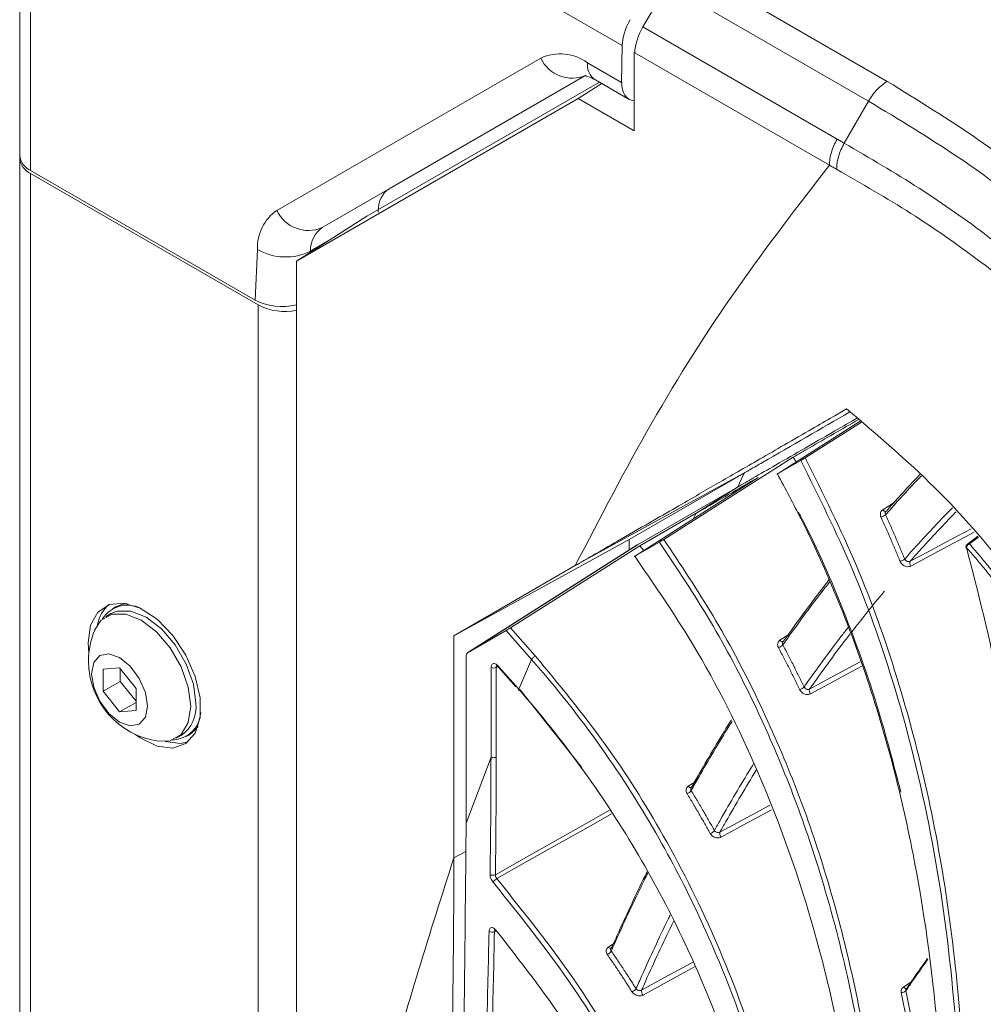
# Model space of a CAD drawing. Header units: millimetres. Extents: x 0 to 1118, y 0 to 864.
# Tile 260 of 313: x 772 to 784, y 637 to 650. Entities that reach past the tile are written whole.
import ezdxf

# ---------------------------------------------------------------- set-up
doc = ezdxf.new("R2010")
doc.units = ezdxf.units.MM

msp = doc.modelspace()

# ---------------------------------------------------------------- linework, layer by layer
at = {"color": 9, "linetype": 'Continuous', "lineweight": 0}
for p, q in [((779.544, 649.788), (775.045, 652.385)), ((780.4, 650.856), (783.079, 649.31)), ((782.827, 649.047), (780.148, 650.594)), ((771.655, 650.428), (771.655, 648.121)), ((779.819, 650.037), (782.41, 648.541)), ((774.938, 647.589), (778.457, 649.622)), ((782.307, 648.193), (779.711, 649.691)), ((779.082, 649.56), (779.536, 649.298)), ((779.061, 649.393), (775.542, 647.36)), ((782.504, 648.486), (782.827, 649.047)), ((771.655, 648.08), (771.655, 601.742)), ((775.542, 647.36), (776.437, 647.877)), ((775.682, 647.219), (775.387, 647.049)), ((774.649, 646.393), (774.681, 647.07)), ((775.387, 647.049), (775.386, 647.031)), ((774.691, 599.989), (774.691, 646.328)), ((778.918, 642.852), (781.244, 644.13)), ((781.171, 644.087), (781.075, 643.883)), ((780.562, 643.569), (781.08, 643.898)), ((783.018, 643.597), (783.17, 643.695)), ((780.529, 643.55), (780.496, 643.479)), ((784.296, 643.23), (784.177, 643.141)), ((779.746, 643.128), (777.488, 641.693)), ((778.336, 641.601), (777.997, 641.987)), ((778.056, 642.023), (778.385, 641.648)), ((781.647, 641.857), (781.753, 641.926)), ((778.336, 641.601), (778.164, 641.203)), ((777.886, 641.504), (777.864, 641.493)), ((777.896, 641.508), (778.164, 641.203)), ((777.794, 640.298), (777.462, 639.415)), ((780.425, 639.909), (780.537, 639.982)), ((777.298, 638.952), (777.457, 639.04)), ((777.857, 637.978), (777.84, 637.97)), ((779.359, 637.762), (779.446, 637.819)), ((783.294, 637.231), (783.394, 637.296))]:
    msp.add_line(p, q, dxfattribs=at)
at = {"color": 7, "linetype": 'Continuous', "lineweight": 15}
for p, q in [((771.509, 648.325), (771.509, 650.632)), ((780.148, 650.594), (779.819, 650.037)), ((779.536, 649.298), (779.544, 649.788)), ((779.702, 649.696), (779.711, 649.702)), ((779.702, 649.696), (779.702, 648.652)), ((779.711, 649.691), (779.702, 649.696)), ((779.046, 649.384), (776.437, 647.877)), ((779.186, 649.331), (779.636, 649.071)), ((776.14, 647.511), (779.239, 649.3)), ((778.958, 649.082), (779.271, 649.281)), ((778.958, 649.082), (775.202, 646.913)), ((779.702, 648.652), (778.958, 649.082)), ((771.509, 648.325), (771.509, 648.285)), ((771.509, 601.946), (771.509, 648.285)), ((774.649, 646.393), (771.655, 648.121)), ((774.691, 646.328), (771.655, 648.08)), ((775.202, 646.913), (776.14, 647.511)), ((775.202, 646.913), (775.202, 629.352)), ((781.623, 644.082), (782.718, 644.78)), ((782.733, 644.766), (781.983, 644.29)), ((781.613, 644.074), (781.924, 644.254)), ((781.865, 644.236), (781.824, 644.297)), ((779.636, 643.201), (781.171, 644.087)), ((779.719, 642.983), (781.359, 644.029)), ((779.746, 643.128), (781.08, 643.898)), ((779.778, 643.116), (780.529, 643.55)), ((783.06, 643.574), (783.067, 643.58)), ((777.298, 641.917), (779.636, 643.201)), ((779.636, 643.058), (779.636, 643.201)), ((779.711, 642.977), (780.039, 643.166)), ((784.285, 643.243), (784.148, 643.14)), ((779.744, 643.127), (777.486, 641.692)), ((779.778, 643.116), (778.056, 642.023)), ((779.831, 643.055), (779.778, 643.116)), ((778.918, 642.852), (777.298, 641.917)), ((772.787, 642.3), (772.745, 642.275)), ((772.725, 642.211), (772.658, 642.172)), ((777.488, 641.693), (777.997, 641.987)), ((777.298, 641.917), (777.298, 638.952)), ((772.422, 641.82), (772.431, 641.678)), ((777.462, 639.415), (777.462, 641.636)), ((772.841, 641.489), (772.62, 641.469)), ((772.62, 641.469), (772.62, 641.175)), ((773.062, 641.214), (772.841, 641.489)), ((772.849, 641.478), (772.849, 641.307)), ((777.894, 641.496), (778.123, 641.234)), ((772.849, 641.307), (772.62, 641.175)), ((772.849, 641.307), (773.062, 641.044)), ((772.62, 641.175), (772.841, 640.9)), ((773.062, 640.92), (773.062, 641.214)), ((779.005, 640.161), (778.182, 641.195)), ((773.062, 641.027), (772.841, 640.9)), ((772.841, 640.9), (773.062, 640.92)), ((773.596, 640.548), (773.663, 640.587)), ((773.728, 640.571), (773.771, 640.596)), ((783.338, 637.214), (783.337, 637.214))]:
    msp.add_line(p, q, dxfattribs=at)
at = {"color": 7, "linetype": 'Continuous', "lineweight": 15, "flags": 128}
for points in [[(781.824, 644.297), (780.91, 643.717), (780.097, 643.202)], [(773.054, 640.598), (773.117, 640.554), (773.34, 640.444), (773.549, 640.418), (773.724, 640.478), (773.85, 640.619), (773.916, 640.828), (773.916, 641.087), (773.85, 641.372), (773.724, 641.659), (773.549, 641.921), (773.34, 642.136), (773.117, 642.284), (772.898, 642.352), (772.705, 642.335), (772.552, 642.233), (772.455, 642.057), (772.422, 641.82), (772.422, 641.82)], [(772.725, 642.211), (772.805, 642.243), (772.989, 642.245), (773.194, 642.164), (773.399, 642.008), (773.584, 641.793), (773.73, 641.539), (773.825, 641.271), (773.857, 641.016)], [(772.787, 642.3), (772.87, 642.334), (772.944, 642.345)], [(772.508, 641.992), (772.591, 642.119), (772.737, 642.204), (772.922, 642.206), (773.127, 642.125), (773.332, 641.97), (773.517, 641.754), (773.663, 641.5), (773.757, 641.232), (773.79, 640.977)], [(773.214, 640.979), (773.185, 640.831), (773.104, 640.738), (772.983, 640.714), (772.841, 640.764), (772.698, 640.879), (772.577, 641.042), (772.496, 641.229), (772.467, 641.41), (772.496, 641.559), (772.577, 641.652), (772.698, 641.675), (772.841, 641.626), (772.983, 641.51), (773.104, 641.347), (773.185, 641.16), (773.214, 640.979)], [(773.79, 640.977), (773.757, 640.759), (773.663, 640.6), (773.517, 640.516), (773.365, 640.508)], [(773.888, 640.708), (773.842, 640.651), (773.771, 640.596)], [(773.448, 640.505), (773.655, 640.479), (773.755, 640.501)]]:
    msp.add_lwpolyline(points, dxfattribs=at)
at = {"color": 9, "linetype": 'Continuous', "lineweight": 0, "flags": 128}
for points in [[(783.063, 643.577), (783.062, 643.576), (783.057, 643.575), (783.051, 643.575), (783.045, 643.576), (783.038, 643.579), (783.031, 643.584), (783.024, 643.59), (783.018, 643.597)], [(783.383, 642.909), (783.622, 643.036), (783.86, 643.164), (784.196, 643.343)], [(784.237, 643.297), (784.124, 643.236), (783.885, 643.109), (783.646, 642.981), (783.393, 642.846)], [(781.691, 641.84), (781.686, 641.838), (781.681, 641.837), (781.674, 641.838), (781.667, 641.841), (781.661, 641.845), (781.654, 641.85), (781.647, 641.857)], [(782.042, 641.205), (782.285, 641.336), (782.528, 641.467), (782.719, 641.569)], [(777.794, 640.298), (777.794, 640.597), (777.794, 640.896), (777.794, 641.195), (777.794, 641.494)], [(777.864, 641.493), (777.864, 641.411), (777.864, 641.085), (777.864, 640.691), (777.864, 640.298)], [(777.894, 641.496), (777.893, 641.497), (777.893, 641.5), (777.894, 641.504), (777.896, 641.508)], [(782.74, 641.51), (782.54, 641.402), (782.296, 641.271), (782.055, 641.141)], [(780.466, 639.894), (780.464, 639.893), (780.458, 639.891), (780.452, 639.892), (780.445, 639.894), (780.439, 639.897), (780.432, 639.902), (780.425, 639.909)], [(780.846, 639.295), (781.087, 639.425), (781.327, 639.556), (781.511, 639.656)], [(781.534, 639.595), (781.36, 639.5), (781.12, 639.37), (780.863, 639.23)], [(777.853, 638.729), (778.3, 638.982), (778.747, 639.235), (779.195, 639.487), (779.373, 639.588)], [(779.403, 639.542), (779.129, 639.387), (778.596, 639.086), (778.234, 638.881), (777.871, 638.677)], [(779.803, 637.189), (780.109, 637.356), (780.414, 637.523), (780.484, 637.562)], [(780.51, 637.5), (780.41, 637.446), (779.935, 637.185), (779.823, 637.124)], [(783.337, 637.214), (783.333, 637.212), (783.327, 637.211), (783.321, 637.212), (783.314, 637.215), (783.307, 637.219), (783.3, 637.224), (783.294, 637.231)]]:
    msp.add_lwpolyline(points, dxfattribs=at)
at = {"color": 9, "linetype": 'Continuous', "lineweight": 0}
for centre, radius, start, end in [((778.716, 649.049), 0.629, 54.3818, 114.314), ((778.876, 649.815), 0.461, 204.8163, 293.6431), ((779.32, 649.529), 0.24, 172.7442, 235.9436), ((775.283, 647.095), 0.603, 124.8933, 182.3489), ((775.357, 647.783), 0.461, 204.8163, 293.6431), ((775.749, 647.064), 0.362, 124.8933, 182.3489), ((775.053, 647.704), 0.736, 239.5768, 297.0045), ((782.964, 643.627), 0.133, 283.6857, 313.3952), ((784.196, 643.08), 0.0637, 107.848, 166.0859), ((784.163, 643.117), 0.0273, 59.2282, 121.6985), ((783.227, 643.03), 0.123, 280.8496, 313.0347), ((783.436, 642.885), 0.0579, 155.4709, 222.0403), ((781.596, 641.872), 0.118, 285.6209, 319.2545), ((777.83, 641.562), 0.0772, 242.6994, 296.146), ((781.886, 641.305), 0.11, 282.7648, 318.8958), ((782.101, 641.184), 0.0623, 160.0749, 223.0903), ((780.376, 639.912), 0.107, 287.4668, 324.9409), ((780.691, 639.376), 0.0999, 284.6085, 324.5879), ((780.911, 639.277), 0.0666, 164.2708, 224.2852), ((777.819, 638.799), 0.0777, 240.8871, 295.3544), ((777.925, 638.572), 0.117, 117.3084, 151.4127), ((777.807, 638.041), 0.0779, 240.0749, 295.0554), ((779.387, 637.783), 0.0344, 216.2664, 289.6049), ((779.313, 637.758), 0.0974, 289.2103, 330.421), ((779.649, 637.255), 0.0919, 286.3681, 330.0771), ((779.872, 637.174), 0.0705, 168.1012, 225.6278), ((783.27, 637.236), 0.0791, 266.7795, 317.0798)]:
    msp.add_arc(centre, radius, start, end, dxfattribs=at)
at = {"color": 7, "linetype": 'Continuous', "lineweight": 15}
for centre, radius, start, end in [((771.759, 648.35), 0.251, 185.6948, 245.6253), ((771.759, 648.31), 0.251, 185.6948, 245.6253), ((775.045, 647.014), 0.772, 242.6952, 281.7538), ((784.178, 643.1), 0.05, 126.7205, 196.1038), ((784.14, 643.087), 0.00958, 124.2009, 185.8446), ((773.019, 641.975), 0.481, 132.0218, 169.2159), ((772.945, 641.934), 0.39, 63.2239, 147.9776), ((773.508, 641.58), 1.081, 157.6017, 180), ((773.508, 641.58), 1.081, 180, 262.3929), ((773.405, 640.962), 0.455, 304.5077, 6.8045), ((773.533, 640.915), 0.39, 272.0186, 356.7691), ((777.87, 637.983), 0.0131, 145.3722, 212.153)]:
    msp.add_arc(centre, radius, start, end, dxfattribs=at)
for centre, major_axis, ratio, start_param, end_param in [((779.897, 649.992), (0.256, 0.429), 0.56722, 1.579144, 2.364542), ((780.065, 649.895), (0.256, 0.429), 0.56722, 1.579144, 2.364542), ((779.89, 649.502), (0.256, 0.429), 0.56722, 2.364542, 3.393858), ((776.818, 647.231), (-0.385, 0.644), 0.56722, 6.274838, 7.007876), ((775.003, 646.597), (0.5, -0.001), 0.577287, 3.928362, 5.123002), ((777.55, 641.585), (-0.062, 0.108), 0.57706, 0.00026, 0.785558)]:
    msp.add_ellipse(centre, major_axis=major_axis, ratio=ratio, start_param=start_param, end_param=end_param, dxfattribs=at)
for points, knots in [([(779.046, 649.385), (779.044, 649.385), (779.04, 649.384), (779.092, 649.379), (779.158, 649.345), (779.186, 649.331)], [0, 0, 0, 0, 0.230433, 0.666757, 1, 1, 1, 1]), ([(782.537, 644.942), (782.476, 644.907), (782.323, 644.819), (782.047, 644.659), (781.721, 644.471), (781.39, 644.279), (781.094, 644.109), (780.826, 643.954), (780.552, 643.796), (780.248, 643.62), (779.886, 643.411), (779.514, 643.196), (779.183, 643.005), (778.994, 642.896), (778.918, 642.852)], [0, 0, 0, 0, 0.05178, 0.13012, 0.235022, 0.327841, 0.409333, 0.482863, 0.551904, 0.637278, 0.733652, 0.849142, 0.939521, 1, 1, 1, 1]), ([(781.244, 644.13), (781.301, 644.162), (781.754, 644.424), (782.195, 644.679), (782.581, 644.902)], [0, 0, 0, 0, 0.125653, 1, 1, 1, 1]), ([(786.182, 640.429), (786.077, 640.629), (785.868, 641.03), (785.513, 641.624), (785.124, 642.211), (784.555, 642.975), (783.75, 643.909), (782.943, 644.596), (782.537, 644.942)], [0, 0, 0, 0, 0.1254742, 0.2510707, 0.3765522, 0.5022205, 0.7498908, 1, 1, 1, 1]), ([(781.08, 643.898), (781.149, 643.938), (781.32, 644.036), (781.621, 644.211), (781.973, 644.414), (782.327, 644.618), (782.557, 644.751), (782.667, 644.815), (782.674, 644.819)], [0, 0, 0, 0, 0.1279089, 0.315067, 0.561462, 0.7887274, 0.9859778, 1, 1, 1, 1]), ([(781.824, 644.297), (781.896, 644.339), (782.19, 644.509), (782.478, 644.675), (782.695, 644.8)], [0, 0, 0, 0, 0.244206, 1, 1, 1, 1]), ([(781.924, 644.254), (781.927, 644.256), (781.933, 644.259), (781.946, 644.267), (781.96, 644.275), (781.973, 644.283), (781.98, 644.288), (781.983, 644.29)], [0, 0, 0, 0, 0.214122, 0.428453, 0.638229, 0.846033, 1, 1, 1, 1]), ([(781.244, 644.13), (781.238, 644.126), (781.226, 644.119), (781.208, 644.108), (781.189, 644.098), (781.177, 644.091), (781.171, 644.087)], [0, 0, 0, 0, 0.25, 0.5, 0.75, 1, 1, 1, 1]), ([(781.623, 644.082), (781.619, 644.08), (781.612, 644.075), (781.606, 644.071), (781.605, 644.07), (781.609, 644.072), (781.612, 644.074), (781.613, 644.074)], [0, 0, 0, 0, 0.225438, 0.450682, 0.680485, 0.911688, 1, 1, 1, 1]), ([(781.613, 644.074), (781.72, 643.875), (782.034, 643.29), (782.475, 642.297), (782.909, 641.087), (783.25, 639.856), (783.586, 638.233), (783.82, 636.236), (783.876, 633.876), (783.759, 631.535), (783.512, 629.299), (783.184, 627.178), (782.681, 624.489), (782.233, 622.499), (781.935, 621.171)], [0, 0, 0, 0, 0.026285, 0.076874, 0.127475, 0.179423, 0.231382, 0.331119, 0.430929, 0.533163, 0.635425, 0.726475, 0.817533, 1, 1, 1, 1]), ([(783.067, 643.58), (783.093, 643.61), (783.223, 643.755), (783.372, 643.918), (783.496, 644.048), (783.515, 644.067)], [0, 0, 0, 0, 0.18029, 0.877177, 1, 1, 1, 1]), ([(780.562, 643.569), (780.696, 643.646), (780.964, 643.801), (781.227, 643.953), (781.359, 644.029)], [0, 0, 0, 0, 0.499984, 1, 1, 1, 1]), ([(780.529, 643.55), (780.532, 643.551), (780.537, 643.555), (780.546, 643.559), (780.554, 643.564), (780.56, 643.567), (780.562, 643.569)], [0, 0, 0, 0, 0.25, 0.5, 0.75, 1, 1, 1, 1]), ([(783.259, 639.832), (783.156, 640.228), (782.946, 641.036), (782.506, 642.251), (782.142, 643.099), (781.913, 643.531), (781.895, 643.566)], [0, 0, 0, 0, 0.314232, 0.641621, 0.971512, 1, 1, 1, 1]), ([(780.039, 643.166), (780.042, 643.168), (780.048, 643.171), (780.062, 643.18), (780.077, 643.189), (780.089, 643.196), (780.095, 643.2), (780.097, 643.202)], [0, 0, 0, 0, 0.224588, 0.449443, 0.667527, 0.878095, 1, 1, 1, 1]), ([(784.134, 643.095), (784.291, 642.487), (784.603, 641.268), (784.851, 639.439), (784.96, 637.815), (784.983, 635.873), (784.871, 633.627), (784.549, 630.921), (784.19, 628.788), (783.949, 627.555), (783.879, 627.201)], [0, 0, 0, 0, 0.111021, 0.222361, 0.333573, 0.409943, 0.583143, 0.7566, 0.930008, 1, 1, 1, 1]), ([(779.719, 642.983), (779.716, 642.981), (779.709, 642.977), (779.704, 642.973), (779.703, 642.972), (779.706, 642.974), (779.71, 642.976), (779.711, 642.977)], [0, 0, 0, 0, 0.214861, 0.429489, 0.650075, 0.878039, 1, 1, 1, 1]), ([(779.711, 642.977), (779.954, 642.624), (780.569, 641.731), (781.345, 640.204), (781.944, 638.597), (782.337, 637.131), (782.591, 635.824), (782.79, 634.282), (782.891, 632.514), (782.858, 630.307), (782.673, 628.111), (782.372, 625.927), (781.916, 623.31), (781.486, 621.378), (781.2, 620.088)], [0, 0, 0, 0, 0.048196, 0.121993, 0.197159, 0.251538, 0.306202, 0.361555, 0.446377, 0.531594, 0.646749, 0.734902, 0.82315, 1, 1, 1, 1]), ([(782.307, 642.631), (782.289, 642.608), (782.191, 642.485), (782.018, 642.255), (781.83, 641.998), (781.72, 641.843), (781.685, 641.795)], [0, 0, 0, 0, 0.085831, 0.45765, 0.829524, 1, 1, 1, 1]), ([(781.695, 641.844), (781.73, 641.893), (781.84, 642.048), (782.028, 642.305), (782.196, 642.527), (782.289, 642.644), (782.301, 642.66)], [0, 0, 0, 0, 0.174975, 0.556742, 0.938566, 1, 1, 1, 1]), ([(777.997, 641.987), (778, 641.989), (778.007, 641.993), (778.022, 642.002), (778.037, 642.011), (778.049, 642.019), (778.055, 642.022), (778.056, 642.023)], [0, 0, 0, 0, 0.234574, 0.469435, 0.696002, 0.909801, 1, 1, 1, 1]), ([(781.695, 641.844), (781.691, 641.842), (781.688, 641.839), (781.686, 641.835), (781.686, 641.835)], [0, 0, 0, 0, 0.955953, 1, 1, 1, 1]), ([(777.868, 641.515), (777.869, 641.515), (777.87, 641.515), (777.879, 641.51), (777.887, 641.503), (777.892, 641.497), (777.894, 641.496)], [0, 0, 0, 0, 0.2924478, 0.5871129, 0.8825338, 1, 1, 1, 1]), ([(778.164, 641.203), (778.164, 641.203), (778.459, 640.867), (779.016, 640.168), (779.745, 639.057), (780.366, 637.89), (780.925, 636.57), (781.388, 635.111), (781.733, 633.518), (781.944, 631.917), (782.009, 630.826), (782.027, 630.168), (782.038, 629.638), (782.028, 628.33), (781.893, 626.34), (781.576, 623.904), (781.127, 621.413), (780.75, 619.719), (780.562, 618.872)], [0, 0, 0, 0, 0.000001, 0.049817, 0.10021, 0.152244, 0.204749, 0.272308, 0.340452, 0.409946, 0.479744, 0.483069, 0.496371, 0.549585, 0.656046, 0.76282, 0.881353, 1, 1, 1, 1]), ([(781.009, 640.774), (780.997, 640.754), (780.913, 640.622), (780.764, 640.374), (780.596, 640.086), (780.497, 639.91), (780.463, 639.851)], [0, 0, 0, 0, 0.068481, 0.440299, 0.81217, 1, 1, 1, 1]), ([(780.472, 639.9), (780.505, 639.959), (780.604, 640.135), (780.773, 640.423), (780.916, 640.661), (780.993, 640.783), (781, 640.793)], [0, 0, 0, 0, 0.1940793, 0.5789007, 0.9637777, 1, 1, 1, 1]), ([(782.478, 616.791), (782.589, 617.514), (782.81, 618.96), (783.413, 621.794), (784.193, 625.106), (785.055, 628.941), (785.625, 632.025), (785.968, 634.542), (786.148, 636.471), (786.244, 638.43), (786.203, 639.763), (786.182, 640.429)], [0, 0, 0, 0, 0.09138, 0.182789, 0.366063, 0.523323, 0.680743, 0.760181, 0.839609, 0.919816, 1, 1, 1, 1]), ([(780.472, 639.9), (780.468, 639.898), (780.464, 639.894), (780.462, 639.89), (780.461, 639.889)], [0, 0, 0, 0, 0.833541, 1, 1, 1, 1]), ([(786.523, 639.711), (786.522, 639.087), (786.519, 637.837), (786.387, 635.987), (786.184, 634.154), (785.813, 631.643), (785.202, 628.489), (784.34, 624.703), (783.62, 621.548), (783.11, 618.995), (782.924, 617.691), (782.83, 617.04)], [0, 0, 0, 0, 0.0788022, 0.1576204, 0.2371352, 0.3166576, 0.4873901, 0.6583375, 0.8290399, 0.9145307, 1, 1, 1, 1]), ([(777.424, 606.83), (777.401, 607.729), (777.33, 610.562), (777.152, 615.322), (777.074, 621.227), (777.139, 626.586), (777.289, 631.328), (777.425, 635.4), (777.45, 638.077), (777.462, 639.415)], [0, 0, 0, 0, 0.084085, 0.264941, 0.448596, 0.63225, 0.754842, 0.877434, 1, 1, 1, 1]), ([(777.298, 638.952), (777.298, 638.823), (777.298, 638.564), (777.296, 638.175), (777.293, 637.786), (777.289, 637.397), (777.285, 637.097), (777.282, 636.853), (777.278, 636.612), (777.272, 636.232), (777.262, 635.698), (777.252, 635.227), (777.244, 634.885), (777.24, 634.719), (777.236, 634.556), (777.231, 634.378), (777.223, 634.034), (777.21, 633.545), (777.193, 632.937), (777.178, 632.379), (777.162, 631.842), (777.147, 631.304), (777.132, 630.799), (777.118, 630.305), (777.102, 629.702), (777.084, 629.068), (777.068, 628.414), (777.053, 627.828), (777.038, 627.161), (777.023, 626.481), (777.01, 625.781), (776.999, 625.088), (776.989, 624.405), (776.983, 623.858), (776.979, 623.407), (776.975, 622.971), (776.973, 622.52), (776.971, 622.119), (776.971, 621.832), (776.971, 621.623), (776.971, 621.468), (776.971, 621.313), (776.971, 621.083), (776.972, 620.739), (776.973, 620.341), (776.976, 619.951), (776.978, 619.61), (776.983, 619.043), (776.991, 618.408), (777, 617.79), (777.005, 617.478), (777.008, 617.322), (777.009, 617.243), (777.01, 617.204), (777.01, 617.185), (777.011, 617.175), (777.011, 617.17), (777.011, 617.168), (777.011, 617.167), (777.011, 617.166), (777.011, 617.166), (777.011, 617.166), (777.011, 617.166), (777.011, 617.165), (777.011, 617.165), (777.011, 617.165), (777.011, 617.165), (777.015, 616.965), (777.024, 616.47), (777.039, 615.795), (777.055, 615.111), (777.072, 614.435), (777.091, 613.739), (777.112, 613.021), (777.132, 612.318), (777.154, 611.591), (777.175, 610.866), (777.196, 610.154), (777.217, 609.423), (777.235, 608.73), (777.251, 608.055), (777.266, 607.373), (777.279, 606.629), (777.287, 606.121), (777.289, 605.863), (777.289, 605.858)], [0, 0, 0, 0, 0.011708, 0.023416, 0.035124, 0.046831, 0.058538, 0.062074, 0.06879, 0.080188, 0.09615, 0.116674, 0.122384, 0.126734, 0.13157, 0.136891, 0.142699, 0.162282, 0.180586, 0.196938, 0.212055, 0.228483, 0.24491, 0.257113, 0.272612, 0.298674, 0.313668, 0.331111, 0.351001, 0.37334, 0.392006, 0.413783, 0.435559, 0.453444, 0.463072, 0.47623, 0.492738, 0.503812, 0.512492, 0.518778, 0.52267, 0.526564, 0.532851, 0.543555, 0.557706, 0.569023, 0.57909, 0.588674, 0.620697, 0.637038, 0.645209, 0.649294, 0.651337, 0.652358, 0.652869, 0.653124, 0.653252, 0.653316, 0.653348, 0.653364, 0.653372, 0.653376, 0.653378, 0.653379, 0.653379, 0.653379, 0.653379, 0.65338, 0.671717, 0.698784, 0.71537, 0.734535, 0.761044, 0.779473, 0.800701, 0.825842, 0.846529, 0.867584, 0.891489, 0.913886, 0.931405, 0.953529, 0.976537, 0.999546, 1, 1, 1, 1]), ([(777.871, 638.677), (778.272, 638.177), (779.015, 637.249), (779.826, 635.797), (780.437, 634.398), (780.947, 632.802), (781.318, 631.022), (781.519, 629.073), (781.55, 627.145), (781.438, 625.039), (781.171, 622.764), (780.746, 620.325), (780.392, 618.719), (780.214, 617.917)], [0, 0, 0, 0, 0.0766773, 0.1422921, 0.2081456, 0.2738807, 0.364808, 0.456029, 0.5474476, 0.6386451, 0.7590453, 0.8795282, 1, 1, 1, 1]), ([(779.885, 638.751), (779.87, 638.721), (779.794, 638.571), (779.662, 638.293), (779.515, 637.975), (779.428, 637.779), (779.398, 637.71)], [0, 0, 0, 0, 0.087444, 0.445806, 0.80422, 1, 1, 1, 1]), ([(779.405, 637.758), (779.435, 637.827), (779.522, 638.023), (779.67, 638.341), (779.796, 638.608), (779.867, 638.748), (779.876, 638.767)], [0, 0, 0, 0, 0.201791, 0.572121, 0.942504, 1, 1, 1, 1]), ([(780.156, 617.899), (780.418, 619.102), (780.811, 620.907), (781.187, 623.359), (781.389, 625.218), (781.487, 627.102), (781.456, 629.017), (781.26, 630.969), (780.917, 632.637), (780.499, 633.996), (780.094, 635.044), (779.589, 636.088), (778.882, 637.307), (778.221, 638.13), (777.822, 638.629)], [0, 0, 0, 0, 0.180611, 0.271107, 0.361708, 0.451944, 0.542438, 0.634122, 0.726485, 0.775075, 0.823879, 0.8735, 0.923483, 1, 1, 1, 1]), ([(777.841, 637.991), (777.841, 637.991), (777.84, 637.991), (777.844, 637.99), (777.851, 637.985), (777.856, 637.978), (777.859, 637.975)], [0, 0, 0, 0, 0.111159, 0.420089, 0.724397, 1, 1, 1, 1]), ([(777.859, 637.99), (778.184, 637.574), (778.754, 636.842), (779.406, 635.734), (779.912, 634.704), (780.328, 633.65), (780.752, 632.296), (781.1, 630.646), (781.307, 628.707), (781.348, 626.771), (781.254, 624.863), (781.053, 622.991), (780.679, 620.538), (780.284, 618.731), (780.019, 617.525)], [0, 0, 0, 0, 0.064349, 0.113292, 0.162601, 0.212867, 0.263387, 0.354369, 0.446125, 0.539531, 0.633268, 0.72472, 0.816299, 1, 1, 1, 1]), ([(779.405, 637.758), (779.401, 637.755), (779.396, 637.752), (779.394, 637.746), (779.394, 637.744)], [0, 0, 0, 0, 0.747674, 1, 1, 1, 1]), ([(783.618, 637.598), (783.611, 637.588), (783.54, 637.491), (783.443, 637.352), (783.354, 637.222), (783.328, 637.182)], [0, 0, 0, 0, 0.0719569, 0.7205974, 1, 1, 1, 1]), ([(783.342, 637.218), (783.369, 637.258), (783.458, 637.389), (783.549, 637.52), (783.615, 637.61), (783.616, 637.612)], [0, 0, 0, 0, 0.298842, 0.984013, 1, 1, 1, 1]), ([(783.495, 617.451), (783.609, 618.192), (783.839, 619.674), (784.457, 622.581), (785.192, 625.643), (785.962, 628.899), (786.556, 631.646), (787.079, 634.429), (787.313, 636.329), (787.43, 637.28)], [0, 0, 0, 0, 0.110255, 0.220543, 0.441786, 0.581093, 0.720433, 0.860071, 1, 1, 1, 1]), ([(783.342, 637.218), (783.34, 637.217), (783.336, 637.214), (783.334, 637.211), (783.332, 637.21)], [0, 0, 0, 0, 0.533434, 1, 1, 1, 1])]:
    msp.add_open_spline(points, degree=3, knots=knots, dxfattribs=at)
at = {"color": 9, "linetype": 'Continuous', "lineweight": 0}
for points in [[(783.079, 649.31), (783.055, 649.295), (783.009, 649.265), (782.942, 649.203), (782.88, 649.13), (782.845, 649.074), (782.827, 649.047)], [(782.41, 648.541), (782.395, 648.512), (782.364, 648.454), (782.332, 648.364), (782.311, 648.275), (782.308, 648.22), (782.307, 648.193)], [(782.504, 648.486), (782.489, 648.458), (782.458, 648.4), (782.427, 648.31), (782.406, 648.221), (782.404, 648.166), (782.403, 648.138)], [(778.336, 641.601), (778.338, 641.605), (778.343, 641.612), (778.356, 641.626), (778.371, 641.639), (778.38, 641.645), (778.385, 641.648)], [(777.794, 640.298), (777.799, 640.296), (777.809, 640.291), (777.829, 640.289), (777.848, 640.291), (777.859, 640.295), (777.864, 640.298)]]:
    msp.add_open_spline(points, degree=3, dxfattribs=at)
for points, knots in [([(783.079, 649.31), (783.49, 649.057), (784.312, 648.55), (785.487, 647.64), (786.609, 646.595), (787.639, 645.411), (788.518, 644.187), (789.328, 642.838), (790.065, 641.367), (790.869, 639.491), (791.693, 637.311), (792.492, 635.254), (793.23, 633.622), (793.853, 632.409), (794.565, 631.211), (795.383, 630.035), (796.316, 628.888), (797.37, 627.775), (798.543, 626.703), (799.83, 625.676), (801.224, 624.698), (802.719, 623.769), (804.303, 622.891), (805.969, 622.066), (807.707, 621.292), (809.506, 620.568), (811.975, 619.665), (815.169, 618.64), (819.111, 617.535), (823.112, 616.504), (827.136, 615.504), (831.159, 614.503), (835.161, 613.474), (839.129, 612.398), (843.044, 611.26), (846.895, 610.048), (850.662, 608.75), (854.326, 607.354), (857.856, 605.844), (860.663, 604.484), (862.239, 603.602), (862.764, 603.309)], [0, 0, 0, 0, 0.0151052, 0.0302135, 0.0493734, 0.0685948, 0.0878524, 0.1070619, 0.1307913, 0.1545261, 0.1912488, 0.2279761, 0.2463528, 0.2647277, 0.2830942, 0.3014952, 0.3198943, 0.3383011, 0.3567075, 0.3750776, 0.393479, 0.4118812, 0.4302759, 0.4486715, 0.4670576, 0.4854449, 0.5038098, 0.54055, 0.5772798, 0.614004, 0.6507265, 0.6874493, 0.7241836, 0.7609161, 0.7976672, 0.8344158, 0.8711927, 0.9079655, 0.9448022, 0.9816285, 1, 1, 1, 1]), ([(862.514, 603.045), (862.514, 603.045), (862.001, 603.342), (860.426, 604.216), (857.648, 605.583), (854.138, 607.094), (850.49, 608.496), (846.739, 609.799), (842.902, 611.018), (838.998, 612.162), (835.04, 613.247), (831.046, 614.285), (827.028, 615.297), (823.007, 616.308), (819.005, 617.352), (815.059, 618.471), (811.858, 619.506), (809.383, 620.418), (807.577, 621.148), (805.833, 621.928), (804.16, 622.76), (802.568, 623.643), (801.066, 624.578), (799.663, 625.563), (798.369, 626.596), (797.188, 627.674), (796.128, 628.792), (795.186, 629.945), (794.361, 631.125), (793.641, 632.326), (793.011, 633.541), (792.264, 635.173), (791.454, 637.226), (790.618, 639.396), (789.803, 641.259), (789.062, 642.709), (788.255, 644.032), (787.382, 645.228), (786.351, 646.394), (785.224, 647.421), (784.049, 648.312), (783.236, 648.801), (782.827, 649.047)], [0, 0, 0, 0, 0, 0.018255, 0.054844, 0.0916, 0.128238, 0.164958, 0.201629, 0.238343, 0.275048, 0.311769, 0.348505, 0.38527, 0.422071, 0.458917, 0.495813, 0.51427, 0.532739, 0.551249, 0.56973, 0.588266, 0.606756, 0.62531, 0.643805, 0.662301, 0.680869, 0.699355, 0.717902, 0.736369, 0.754811, 0.773274, 0.810081, 0.846802, 0.870446, 0.894122, 0.912941, 0.93182, 0.950971, 0.970267, 0.985078, 1, 1, 1, 1]), ([(782.41, 648.541), (782.418, 648.537), (782.434, 648.527), (782.457, 648.514), (782.48, 648.5), (782.496, 648.491), (782.504, 648.486)], [0, 0, 0, 0, 0.249996, 0.499994, 0.749996, 1, 1, 1, 1]), ([(782.504, 648.486), (782.843, 648.289), (783.524, 647.893), (784.606, 647.126), (785.719, 646.18), (786.804, 645.031), (787.734, 643.821), (788.578, 642.492), (789.335, 641.06), (790.158, 639.238), (791.005, 637.098), (791.823, 635.063), (792.57, 633.442), (793.198, 632.233), (793.912, 631.037), (794.727, 629.86), (795.654, 628.708), (796.699, 627.587), (797.862, 626.504), (799.14, 625.463), (800.523, 624.468), (802.006, 623.522), (803.579, 622.626), (805.234, 621.781), (806.963, 620.984), (808.753, 620.237), (810.606, 619.531), (812.514, 618.864), (815.116, 618.022), (818.421, 617.054), (821.766, 616.156), (826.444, 614.939), (831.137, 613.748), (836.443, 612.317), (840.378, 611.193), (844.254, 610.005), (848.056, 608.738), (851.764, 607.382), (855.358, 605.921), (858.262, 604.589), (860.524, 603.43), (861.643, 602.805), (862.19, 602.485), (862.19, 602.485)], [0, 0, 0, 0, 0.0123807, 0.0248327, 0.0440771, 0.0633306, 0.0831137, 0.1029031, 0.1261369, 0.1494136, 0.1861536, 0.2229786, 0.2414313, 0.2599003, 0.278386, 0.2969128, 0.3154117, 0.3339172, 0.3524913, 0.3709937, 0.3895652, 0.4080629, 0.4265536, 0.4451007, 0.4635799, 0.4821029, 0.500572, 0.519309, 0.5380692, 0.5754123, 0.6122376, 0.6306355, 0.7041547, 0.7408734, 0.7776087, 0.8143, 0.8509716, 0.8877034, 0.924337, 0.9610886, 0.9805274, 0.9999999, 1, 1, 1, 1]), ([(782.307, 648.193), (781.888, 647.651), (781.05, 646.567), (779.919, 644.783), (779.252, 643.496), (778.918, 642.852)], [0, 0, 0, 0, 0.33327, 0.666732, 1, 1, 1, 1]), ([(782.403, 648.138), (782.387, 648.147), (782.363, 648.161), (782.331, 648.179), (782.315, 648.188), (782.307, 648.193), (782.307, 648.193)], [0, 0, 0, 0, 0.499938, 0.749913, 0.99989, 1, 1, 1, 1]), ([(862.086, 602.138), (861.532, 602.454), (860.425, 603.087), (858.163, 604.246), (855.264, 605.585), (851.676, 607.051), (847.968, 608.415), (844.17, 609.689), (840.297, 610.886), (836.365, 612.018), (831.061, 613.464), (826.369, 614.67), (821.69, 615.903), (818.341, 616.814), (815.032, 617.794), (812.425, 618.646), (810.513, 619.321), (808.654, 620.033), (806.858, 620.788), (805.125, 621.59), (803.462, 622.442), (801.883, 623.343), (800.394, 624.295), (799.004, 625.294), (797.722, 626.34), (796.552, 627.428), (795.501, 628.552), (794.568, 629.707), (793.749, 630.885), (793.031, 632.081), (792.399, 633.288), (791.649, 634.903), (790.828, 636.928), (789.98, 639.05), (789.158, 640.853), (788.411, 642.255), (787.587, 643.544), (786.681, 644.721), (785.606, 645.86), (784.49, 646.801), (783.41, 647.559), (782.739, 647.945), (782.403, 648.138)], [0, 0, 0, 0, 0.0193822, 0.0388004, 0.075345, 0.1120217, 0.1486283, 0.1853012, 0.2219431, 0.2586245, 0.2953262, 0.3688295, 0.387236, 0.4240983, 0.4615096, 0.4802981, 0.4991074, 0.5176371, 0.5361868, 0.5547781, 0.5733481, 0.5919726, 0.6105533, 0.6291427, 0.6478005, 0.6663925, 0.6850541, 0.7036351, 0.7221884, 0.740787, 0.7592835, 0.7777999, 0.8146582, 0.851371, 0.8745471, 0.8977545, 0.9169135, 0.9361394, 0.9556682, 0.9753594, 0.9876467, 1, 1, 1, 1]), ([(783.199, 626.436), (783.263, 626.788), (783.477, 627.969), (783.784, 630.002), (784.034, 632.559), (784.097, 634.966), (783.98, 637.208), (783.695, 639.27), (783.231, 641.146), (782.642, 642.817), (782.163, 643.775), (781.924, 644.254)], [0, 0, 0, 0, 0.061896, 0.208063, 0.354277, 0.500275, 0.612822, 0.725509, 0.837786, 0.918912, 1, 1, 1, 1]), ([(781.983, 644.29), (782.221, 643.812), (782.702, 642.852), (783.231, 641.352), (783.632, 639.828), (783.908, 638.281), (784.073, 636.732), (784.148, 635.042), (784.12, 633.231), (783.981, 631.3), (783.755, 629.39), (783.516, 627.851), (783.355, 626.95), (783.306, 626.675)], [0, 0, 0, 0, 0.081835, 0.164684, 0.249272, 0.333893, 0.420433, 0.506991, 0.61754, 0.728112, 0.839585, 0.951067, 1, 1, 1, 1]), ([(783.534, 644.05), (783.505, 644.02), (783.37, 643.879), (783.211, 643.705), (783.082, 643.56), (783.055, 643.53)], [0, 0, 0, 0, 0.179208, 0.831548, 1, 1, 1, 1]), ([(783.018, 643.597), (783.012, 643.592), (782.999, 643.582), (782.987, 643.557), (782.985, 643.528), (782.992, 643.508), (782.995, 643.498)], [0, 0, 0, 0, 0.215958, 0.477275, 0.738633, 1, 1, 1, 1]), ([(783.055, 643.53), (783.054, 643.535), (783.05, 643.545), (783.051, 643.56), (783.055, 643.57), (783.059, 643.573), (783.06, 643.574)], [0, 0, 0, 0, 0.316097, 0.632143, 0.948137, 1, 1, 1, 1]), ([(783.311, 642.94), (783.393, 643.031), (783.556, 643.213), (783.768, 643.441), (783.9, 643.576), (783.948, 643.624)], [0, 0, 0, 0, 0.390127, 0.78031, 1, 1, 1, 1]), ([(783.997, 643.569), (783.956, 643.528), (783.832, 643.401), (783.627, 643.181), (783.464, 643), (783.383, 642.909)], [0, 0, 0, 0, 0.193413, 0.596677, 1, 1, 1, 1]), ([(783.25, 642.909), (783.231, 642.956), (783.192, 643.051), (783.129, 643.196), (783.064, 643.345), (783.018, 643.447), (782.995, 643.498)], [0, 0, 0, 0, 0.240141, 0.480307, 0.740137, 1, 1, 1, 1]), ([(783.055, 643.53), (783.078, 643.479), (783.125, 643.377), (783.19, 643.228), (783.252, 643.082), (783.292, 642.987), (783.311, 642.94)], [0, 0, 0, 0, 0.2598387, 0.5197103, 0.7598427, 1, 1, 1, 1]), ([(781.388, 620.393), (781.671, 621.68), (782.097, 623.612), (782.554, 626.227), (782.854, 628.387), (783.06, 630.759), (783.084, 632.935), (782.972, 634.713), (782.805, 636.079), (782.545, 637.459), (782.199, 638.75), (781.782, 639.94), (781.308, 641.031), (780.74, 642.116), (780.273, 642.815), (780.039, 643.166)], [0, 0, 0, 0, 0.177421, 0.266237, 0.355128, 0.467268, 0.579876, 0.637471, 0.695057, 0.753541, 0.812008, 0.858205, 0.904668, 0.952124, 1, 1, 1, 1]), ([(780.097, 643.202), (780.323, 642.863), (780.777, 642.184), (781.344, 641.112), (781.83, 640.006), (782.248, 638.817), (782.588, 637.56), (782.846, 636.237), (783.017, 634.912), (783.145, 633.12), (783.131, 630.88), (782.923, 628.44), (782.618, 626.245), (782.16, 623.628), (781.734, 621.693), (781.45, 620.403)], [0, 0, 0, 0, 0.0460841, 0.0925716, 0.1401722, 0.1880868, 0.2434694, 0.2988658, 0.3552037, 0.4115499, 0.5280083, 0.6451255, 0.7336934, 0.8223515, 1, 1, 1, 1]), ([(784.177, 643.141), (784.218, 643.092), (784.302, 642.995), (784.424, 642.847), (784.543, 642.699), (784.62, 642.6), (784.658, 642.55)], [0, 0, 0, 0, 0.249913, 0.499862, 0.749915, 1, 1, 1, 1]), ([(784.615, 642.508), (784.577, 642.557), (784.5, 642.656), (784.381, 642.803), (784.26, 642.95), (784.176, 643.047), (784.134, 643.095)], [0, 0, 0, 0, 0.249917, 0.499866, 0.749915, 1, 1, 1, 1]), ([(783.25, 642.909), (783.252, 642.905), (783.258, 642.891), (783.275, 642.869), (783.303, 642.849), (783.334, 642.838), (783.366, 642.836), (783.384, 642.843), (783.393, 642.846)], [0, 0, 0, 0, 0.075529, 0.260481, 0.44541, 0.630298, 0.815151, 1, 1, 1, 1]), ([(783.383, 642.909), (783.379, 642.907), (783.37, 642.904), (783.353, 642.905), (783.338, 642.91), (783.324, 642.92), (783.315, 642.931), (783.312, 642.938), (783.311, 642.94)], [0, 0, 0, 0, 0.1848053, 0.3696458, 0.5545478, 0.7395033, 0.9244709, 1, 1, 1, 1]), ([(783.041, 642.511), (783.031, 642.498), (782.939, 642.388), (782.789, 642.205), (782.654, 642.03), (782.597, 641.957)], [0, 0, 0, 0, 0.071906, 0.609429, 1, 1, 1, 1]), ([(783.007, 622.348), (783.315, 623.712), (783.931, 626.44), (784.647, 630.19), (785.088, 633.618), (785.231, 636.148), (785.202, 638.154), (785.103, 639.6), (784.925, 641.054), (784.719, 642.023), (784.615, 642.508)], [0, 0, 0, 0, 0.211503, 0.423133, 0.573612, 0.724747, 0.793781, 0.862806, 0.931412, 1, 1, 1, 1]), ([(784.68, 642.53), (784.783, 642.048), (784.988, 641.085), (785.167, 639.633), (785.267, 638.18), (785.298, 636.169), (785.155, 633.632), (784.714, 630.202), (783.996, 626.446), (783.38, 623.717), (783.071, 622.351)], [0, 0, 0, 0, 0.0680737, 0.1361652, 0.2058349, 0.2755153, 0.4259094, 0.5771365, 0.7884242, 1, 1, 1, 1]), ([(781.969, 641.232), (781.98, 641.248), (782.066, 641.37), (782.229, 641.595), (782.414, 641.844), (782.524, 641.985), (782.556, 642.025)], [0, 0, 0, 0, 0.057326, 0.45027, 0.843274, 1, 1, 1, 1]), ([(781.647, 641.857), (781.641, 641.852), (781.627, 641.841), (781.617, 641.816), (781.615, 641.787), (781.623, 641.768), (781.627, 641.758)], [0, 0, 0, 0, 0.22984, 0.486534, 0.743263, 1, 1, 1, 1]), ([(781.686, 641.835), (781.684, 641.831), (781.679, 641.824), (781.679, 641.809), (781.683, 641.799), (781.685, 641.795)], [0, 0, 0, 0, 0.324008, 0.661982, 1, 1, 1, 1]), ([(782.585, 641.942), (782.568, 641.919), (782.466, 641.789), (782.284, 641.545), (782.123, 641.318), (782.042, 641.205)], [0, 0, 0, 0, 0.0945491, 0.5472349, 1, 1, 1, 1]), ([(781.911, 641.197), (781.889, 641.243), (781.845, 641.333), (781.776, 641.472), (781.704, 641.613), (781.653, 641.71), (781.627, 641.758)], [0, 0, 0, 0, 0.240884, 0.481794, 0.74088, 1, 1, 1, 1]), ([(781.685, 641.795), (781.711, 641.746), (781.762, 641.65), (781.834, 641.507), (781.903, 641.368), (781.947, 641.278), (781.969, 641.232)], [0, 0, 0, 0, 0.259094, 0.518222, 0.759098, 1, 1, 1, 1]), ([(780.724, 619.212), (780.996, 620.458), (781.405, 622.327), (781.82, 624.864), (782.057, 626.789), (782.197, 628.739), (782.216, 630.724), (782.08, 632.75), (781.796, 634.488), (781.432, 635.91), (781.07, 637.014), (780.613, 638.118), (780.027, 639.266), (779.283, 640.441), (778.668, 641.222), (778.335, 641.601), (778.335, 641.601)], [0, 0, 0, 0, 0.173718, 0.26072, 0.347811, 0.434605, 0.521626, 0.609693, 0.698359, 0.745369, 0.792573, 0.840523, 0.888806, 0.944027, 0.999999, 1, 1, 1, 1]), ([(778.385, 641.648), (778.703, 641.262), (779.339, 640.49), (780.15, 639.197), (780.839, 637.804), (781.386, 636.326), (781.833, 634.654), (782.141, 632.798), (782.282, 630.775), (782.262, 628.778), (782.103, 626.598), (781.794, 624.244), (781.334, 621.72), (780.967, 620.057), (780.784, 619.225)], [0, 0, 0, 0, 0.0557008, 0.1114185, 0.1748498, 0.238502, 0.3020472, 0.3894398, 0.477092, 0.5649208, 0.6525549, 0.7683248, 0.8841653, 1, 1, 1, 1]), ([(777.896, 641.508), (777.896, 641.508), (777.889, 641.517), (777.873, 641.531), (777.849, 641.543), (777.827, 641.546), (777.809, 641.537), (777.797, 641.52), (777.795, 641.503), (777.794, 641.494)], [0, 0, 0, 0, 0.000373, 0.166957, 0.333327, 0.499703, 0.666305, 0.833158, 1, 1, 1, 1]), ([(777.864, 641.493), (777.864, 641.497), (777.864, 641.506), (777.869, 641.513), (777.873, 641.515), (777.875, 641.516)], [0, 0, 0, 0, 0.402857, 0.8049, 1, 1, 1, 1]), ([(781.911, 641.197), (781.912, 641.194), (781.919, 641.182), (781.936, 641.162), (781.964, 641.142), (781.996, 641.132), (782.028, 641.13), (782.046, 641.138), (782.055, 641.141)], [0, 0, 0, 0, 0.063955, 0.251204, 0.438449, 0.62566, 0.812832, 1, 1, 1, 1]), ([(781.969, 641.232), (781.97, 641.231), (781.974, 641.224), (781.982, 641.215), (781.996, 641.205), (782.012, 641.2), (782.029, 641.2), (782.038, 641.203), (782.042, 641.205)], [0, 0, 0, 0, 0.063942, 0.251181, 0.438446, 0.625683, 0.812862, 1, 1, 1, 1]), ([(777.781, 638.732), (777.783, 638.825), (777.787, 639.134), (777.792, 639.657), (777.794, 640.085), (777.794, 640.298), (777.794, 640.298)], [0, 0, 0, 0, 0.179182, 0.589578, 0.999992, 1, 1, 1, 1]), ([(777.864, 640.298), (777.864, 640.284), (777.864, 640.063), (777.862, 639.635), (777.858, 639.126), (777.854, 638.823), (777.853, 638.729)], [0, 0, 0, 0, 0.0261408, 0.4234756, 0.820828, 1, 1, 1, 1]), ([(780.773, 639.319), (780.8, 639.367), (780.892, 639.532), (781.054, 639.81), (781.203, 640.06), (781.286, 640.193), (781.3, 640.215)], [0, 0, 0, 0, 0.158177, 0.541253, 0.924386, 1, 1, 1, 1]), ([(781.334, 640.127), (781.333, 640.126), (781.262, 640.013), (781.126, 639.783), (780.965, 639.507), (780.873, 639.342), (780.846, 639.295)], [0, 0, 0, 0, 0.005878, 0.418813, 0.83181, 1, 1, 1, 1]), ([(780.425, 639.909), (780.418, 639.903), (780.404, 639.892), (780.395, 639.867), (780.395, 639.838), (780.404, 639.82), (780.408, 639.811)], [0, 0, 0, 0, 0.241989, 0.494639, 0.747315, 1, 1, 1, 1]), ([(780.461, 639.889), (780.46, 639.885), (780.456, 639.878), (780.457, 639.865), (780.461, 639.856), (780.463, 639.851)], [0, 0, 0, 0, 0.28792, 0.643944, 1, 1, 1, 1]), ([(780.716, 639.28), (780.692, 639.323), (780.645, 639.409), (780.569, 639.54), (780.491, 639.674), (780.436, 639.765), (780.408, 639.811)], [0, 0, 0, 0, 0.241574, 0.483175, 0.74157, 1, 1, 1, 1]), ([(780.463, 639.851), (780.491, 639.805), (780.546, 639.714), (780.625, 639.58), (780.701, 639.448), (780.749, 639.362), (780.773, 639.319)], [0, 0, 0, 0, 0.258403, 0.516841, 0.758407, 1, 1, 1, 1]), ([(780.716, 639.28), (780.718, 639.277), (780.725, 639.266), (780.742, 639.247), (780.771, 639.229), (780.803, 639.22), (780.836, 639.219), (780.854, 639.227), (780.863, 639.23)], [0, 0, 0, 0, 0.0531691, 0.2425538, 0.4319538, 0.6213301, 0.8106671, 1, 1, 1, 1]), ([(780.773, 639.319), (780.773, 639.317), (780.777, 639.312), (780.785, 639.303), (780.8, 639.294), (780.816, 639.289), (780.833, 639.289), (780.842, 639.293), (780.846, 639.295)], [0, 0, 0, 0, 0.053149, 0.242493, 0.431902, 0.621313, 0.810678, 1, 1, 1, 1]), ([(777.298, 638.952), (776.981, 637.957), (776.347, 635.968), (775.646, 632.758), (775.35, 630.487), (775.202, 629.352)], [0, 0, 0, 0, 0.333387, 0.66673, 1, 1, 1, 1]), ([(777.781, 638.732), (777.782, 638.727), (777.782, 638.712), (777.788, 638.686), (777.802, 638.654), (777.815, 638.637), (777.822, 638.629)], [0, 0, 0, 0, 0.147787, 0.432257, 0.716258, 1, 1, 1, 1]), ([(777.871, 638.677), (777.868, 638.681), (777.862, 638.69), (777.855, 638.706), (777.852, 638.719), (777.852, 638.727), (777.853, 638.729)], [0, 0, 0, 0, 0.284018, 0.568178, 0.852469, 1, 1, 1, 1]), ([(779.729, 637.209), (779.754, 637.267), (779.836, 637.452), (779.977, 637.759), (780.103, 638.028), (780.174, 638.17), (780.184, 638.191)], [0, 0, 0, 0, 0.174209, 0.55473, 0.935307, 1, 1, 1, 1]), ([(777.859, 637.99), (777.854, 637.996), (777.841, 638.009), (777.821, 638.022), (777.8, 638.025), (777.783, 638.017), (777.771, 637.999), (777.769, 637.982), (777.768, 637.973)], [0, 0, 0, 0, 0.137162, 0.309453, 0.481955, 0.654605, 0.827295, 1, 1, 1, 1]), ([(780.228, 638.108), (780.228, 638.107), (780.167, 637.984), (780.05, 637.736), (779.909, 637.43), (779.828, 637.246), (779.803, 637.189)], [0, 0, 0, 0, 0.003802, 0.410105, 0.816466, 1, 1, 1, 1]), ([(777.697, 635.35), (777.704, 635.572), (777.718, 636.015), (777.744, 636.891), (777.758, 637.542), (777.768, 637.973)], [0, 0, 0, 0, 0.2528244, 0.5056514, 1, 1, 1, 1]), ([(777.84, 637.97), (777.835, 637.754), (777.827, 637.323), (777.81, 636.67), (777.792, 636.011), (777.778, 635.567), (777.771, 635.345)], [0, 0, 0, 0, 0.247182, 0.494368, 0.747183, 1, 1, 1, 1]), ([(777.84, 637.97), (777.84, 637.974), (777.841, 637.983), (777.845, 637.99), (777.849, 637.992), (777.85, 637.992)], [0, 0, 0, 0, 0.404758, 0.809859, 1, 1, 1, 1]), ([(779.359, 637.762), (779.359, 637.762), (779.351, 637.757), (779.338, 637.744), (779.329, 637.72), (779.33, 637.692), (779.34, 637.675), (779.345, 637.666)], [0, 0, 0, 0, 0.003223, 0.252434, 0.501608, 0.750799, 1, 1, 1, 1]), ([(779.675, 637.167), (779.649, 637.207), (779.598, 637.288), (779.517, 637.412), (779.433, 637.538), (779.374, 637.623), (779.345, 637.666)], [0, 0, 0, 0, 0.2421951, 0.4844184, 0.7421915, 1, 1, 1, 1]), ([(779.394, 637.744), (779.392, 637.742), (779.389, 637.735), (779.39, 637.723), (779.395, 637.714), (779.398, 637.71)], [0, 0, 0, 0, 0.24759, 0.623786, 1, 1, 1, 1]), ([(779.398, 637.71), (779.427, 637.667), (779.486, 637.582), (779.57, 637.455), (779.651, 637.331), (779.703, 637.25), (779.729, 637.209)], [0, 0, 0, 0, 0.257781, 0.515597, 0.757784, 1, 1, 1, 1]), ([(783.294, 637.231), (783.294, 637.231), (783.286, 637.225), (783.273, 637.212), (783.262, 637.186), (783.264, 637.167), (783.265, 637.157)], [0, 0, 0, 0, 0.005387, 0.336857, 0.668424, 1, 1, 1, 1]), ([(779.675, 637.167), (779.676, 637.165), (779.683, 637.154), (779.7, 637.137), (779.73, 637.121), (779.763, 637.112), (779.796, 637.112), (779.814, 637.12), (779.823, 637.124)], [0, 0, 0, 0, 0.043395, 0.234711, 0.426061, 0.617401, 0.808703, 1, 1, 1, 1]), ([(779.729, 637.209), (779.729, 637.208), (779.733, 637.203), (779.742, 637.194), (779.756, 637.186), (779.773, 637.182), (779.79, 637.183), (779.799, 637.187), (779.803, 637.189)], [0, 0, 0, 0, 0.043371, 0.234616, 0.42596, 0.617341, 0.808691, 1, 1, 1, 1]), ([(783.392, 636.504), (783.383, 636.554), (783.364, 636.655), (783.334, 636.815), (783.302, 636.982), (783.277, 637.099), (783.265, 637.157)], [0, 0, 0, 0, 0.2319193, 0.4638507, 0.7319153, 1, 1, 1, 1]), ([(783.332, 637.21), (783.332, 637.209), (783.331, 637.207), (783.329, 637.203), (783.327, 637.196), (783.326, 637.189), (783.327, 637.185), (783.328, 637.182)], [0, 0, 0, 0, 0.037394, 0.274571, 0.518617, 0.755881, 1, 1, 1, 1]), ([(783.328, 637.182), (783.34, 637.124), (783.364, 637.007), (783.397, 636.839), (783.427, 636.679), (783.445, 636.578), (783.454, 636.528)], [0, 0, 0, 0, 0.2680733, 0.536167, 0.7680774, 1, 1, 1, 1])]:
    msp.add_open_spline(points, degree=3, knots=knots, dxfattribs=at)
at = {"color": 7, "linetype": 'Continuous', "lineweight": 15}
msp.add_open_spline([(778.182, 641.195), (778.178, 641.193), (778.17, 641.189), (778.162, 641.189), (778.159, 641.193), (778.162, 641.2), (778.164, 641.203)], degree=3, dxfattribs=at)

doc.saveas('drawing.dxf')
